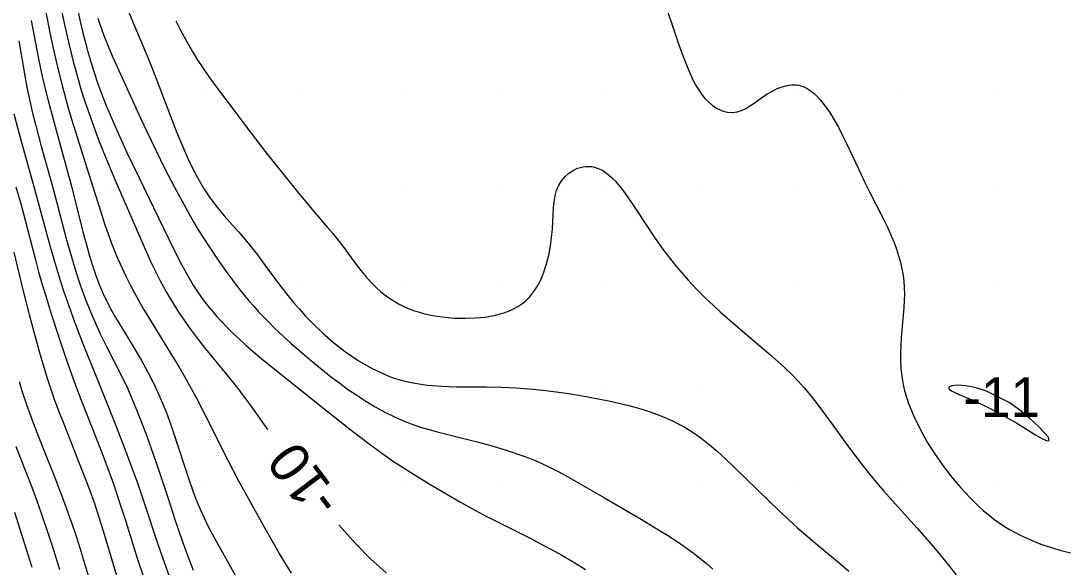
# Model space of a CAD drawing. Extents: x 2602990 to 2605851, y 618069 to 619180.
# Drawn here: x 2604190.8 to 2604243.5, y 618541 to 618568.4 of the extents above; entities that cross this region are included whole.
import ezdxf

# ---------------------------------------------------------------- set-up
doc = ezdxf.new("R2010")
doc.units = 0
for name, color, linetype in [('Default', 7, 'Continuous'), ('DTM Contours Major', 7, 'Continuous'), ('DTM Contours Major Text', 7, 'Continuous'), ('DTM Contours Minor', 7, 'Continuous'), ('DTM Contours Minor Text', 7, 'Continuous'), ('Exist DTM Breakline', 7, 'Continuous'), ('Exist DTM Scan Elevation Point', 7, 'Continuous')]:
    doc.layers.add(name, color=color, linetype=linetype)

# ---------------------------------------------------------------- blocks, each defined once
blk = doc.blocks.new('POINT_DISPLAY')
at = {"layer": 'Default'}
blk.add_line((0, 0), (0, 0), dxfattribs=at)

msp = doc.modelspace()

# ---------------------------------------------------------------- linework, layer by layer
at = {"layer": 'DTM Contours Major'}
for points in [[(2604192.598, 618570.172), (2604193.004, 618568.209), (2604193.2, 618567.336), (2604193.316, 618566.855), (2604193.438, 618566.374), (2604193.567, 618565.893), (2604193.704, 618565.412), (2604193.847, 618564.932), (2604194.014, 618564.405), (2604194.189, 618563.882), (2604194.37, 618563.364), (2604194.557, 618562.853), (2604194.748, 618562.351), (2604195.076, 618561.527), (2604195.482, 618560.559), (2604196.77, 618557.585), (2604197.177, 618556.669), (2604197.386, 618556.218), (2604197.598, 618555.776), (2604197.816, 618555.346), (2604197.964, 618555.069), (2604198.114, 618554.798), (2604198.267, 618554.533), (2604198.58, 618554.022), (2604198.739, 618553.774), (2604198.931, 618553.488), (2604199.126, 618553.208), (2604199.323, 618552.934), (2604199.728, 618552.398), (2604200.097, 618551.933), (2604201.325, 618550.437), (2604201.72, 618549.938), (2604202.129, 618549.398), (2604202.531, 618548.843), (2604203.21, 618547.868)], [(2604206.81, 618543.072), (2604206.951, 618542.906), (2604207.66, 618542.128), (2604208.405, 618541.376), (2604209.186, 618540.662)]]:
    msp.add_lwpolyline(points, dxfattribs=at)
at = {"layer": 'DTM Contours Minor'}
for points in [[(2604191.982, 618569.299), (2604192.269, 618567.816), (2604192.46, 618566.889), (2604192.659, 618566.021), (2604192.877, 618565.155), (2604192.994, 618564.722), (2604193.171, 618564.098), (2604193.356, 618563.476), (2604193.737, 618562.251), (2604194.431, 618560.061), (2604194.823, 618558.809), (2604195.054, 618558.113), (2604195.175, 618557.764), (2604195.335, 618557.328), (2604195.506, 618556.89), (2604195.687, 618556.451), (2604195.879, 618556.014), (2604196.083, 618555.577), (2604196.3, 618555.143), (2604196.516, 618554.736), (2604196.742, 618554.331), (2604196.976, 618553.928), (2604197.461, 618553.125), (2604198.517, 618551.411), (2604198.78, 618550.972), (2604199.038, 618550.532), (2604199.288, 618550.091), (2604199.606, 618549.506), (2604200.066, 618548.618), (2604201.236, 618546.301), (2604201.761, 618545.293), (2604202.171, 618544.535), (2604203.01, 618543.028), (2604203.544, 618542.085), (2604203.821, 618541.61), (2604204.107, 618541.134), (2604204.405, 618540.658)], [(2604193.612, 618569.236), (2604193.797, 618568.372), (2604193.914, 618567.875), (2604194.041, 618567.371), (2604194.179, 618566.861), (2604194.329, 618566.344), (2604194.492, 618565.823), (2604194.669, 618565.297), (2604194.861, 618564.766), (2604195.069, 618564.229), (2604195.294, 618563.683), (2604195.562, 618563.066), (2604195.846, 618562.437), (2604196.144, 618561.8), (2604196.76, 618560.516), (2604197.968, 618558.02), (2604198.526, 618556.891), (2604198.896, 618556.171), (2604199.209, 618555.594), (2604199.484, 618555.126), (2604199.694, 618554.798), (2604199.925, 618554.464), (2604200.2, 618554.101), (2604200.396, 618553.862), (2604200.65, 618553.569), (2604200.919, 618553.276), (2604201.204, 618552.982), (2604201.503, 618552.688), (2604201.816, 618552.394), (2604202.14, 618552.1), (2604202.498, 618551.786), (2604202.868, 618551.473), (2604203.628, 618550.85), (2604206.042, 618548.927), (2604207.347, 618547.901), (2604207.909, 618547.469), (2604208.471, 618547.046), (2604209.024, 618546.643), (2604209.561, 618546.268), (2604210.087, 618545.921), (2604210.593, 618545.603), (2604211.358, 618545.142), (2604212.931, 618544.226), (2604213.5, 618543.904), (2604214.052, 618543.606), (2604214.863, 618543.189), (2604216.465, 618542.385), (2604216.99, 618542.115), (2604217.51, 618541.84), (2604218.02, 618541.559), (2604218.51, 618541.275), (2604218.982, 618540.981), (2604219.209, 618540.831)], [(2604196.081, 618569.222), (2604196.494, 618568.236), (2604196.928, 618567.213), (2604197.306, 618566.293), (2604197.684, 618565.338), (2604198.643, 618562.835), (2604198.95, 618562.082), (2604199.275, 618561.35), (2604199.623, 618560.651), (2604200, 618560), (2604200.334, 618559.506), (2604200.684, 618559.047), (2604201.041, 618558.616), (2604201.749, 618557.812), (2604202.085, 618557.425), (2604202.378, 618557.067), (2604202.656, 618556.71), (2604203.18, 618556.005), (2604203.819, 618555.136), (2604204.231, 618554.605), (2604204.522, 618554.252), (2604204.818, 618553.913), (2604205.134, 618553.57), (2604205.473, 618553.222), (2604205.984, 618552.733), (2604206.541, 618552.248), (2604207.139, 618551.779), (2604207.774, 618551.343), (2604208.441, 618550.954), (2604209.135, 618550.628), (2604209.362, 618550.539), (2604209.592, 618550.458), (2604209.825, 618550.384), (2604210.06, 618550.319), (2604210.299, 618550.26), (2604210.541, 618550.21), (2604211.25, 618550.105), (2604211.982, 618550.047), (2604212.73, 618550.021), (2604214.245, 618550.012), (2604215, 618550), (2604215.704, 618549.969), (2604216.396, 618549.918), (2604217.075, 618549.851), (2604217.737, 618549.77), (2604218.381, 618549.676), (2604219.242, 618549.532), (2604219.936, 618549.399), (2604220.388, 618549.305), (2604220.898, 618549.193), (2604221.399, 618549.072), (2604221.89, 618548.94), (2604222.371, 618548.794), (2604222.84, 618548.63), (2604223.297, 618548.445), (2604223.594, 618548.31), (2604223.885, 618548.163), (2604224.172, 618548.005), (2604224.454, 618547.835), (2604224.734, 618547.652), (2604225.011, 618547.456), (2604225.436, 618547.125), (2604225.858, 618546.767), (2604226.28, 618546.384), (2604226.703, 618545.982), (2604228.468, 618544.254), (2604228.933, 618543.811), (2604229.405, 618543.37), (2604229.884, 618542.934), (2604230.37, 618542.507), (2604230.9, 618542.058), (2604231.955, 618541.184), (2604232.465, 618540.752)], [(2604223.184, 618569.311), (2604223.541, 618568.309), (2604223.899, 618567.264), (2604224.077, 618566.76), (2604224.257, 618566.278), (2604224.443, 618565.825), (2604224.638, 618565.41), (2604224.795, 618565.12), (2604224.96, 618564.857), (2604225.09, 618564.678), (2604225.225, 618564.514), (2604225.366, 618564.367), (2604225.599, 618564.165), (2604225.843, 618564.005), (2604226.093, 618563.89), (2604226.347, 618563.821), (2604226.601, 618563.801), (2604226.851, 618563.832), (2604227.066, 618563.902), (2604227.278, 618564.006), (2604227.489, 618564.135), (2604227.702, 618564.281), (2604228.14, 618564.592), (2604228.376, 618564.745), (2604228.619, 618564.885), (2604228.865, 618565.006), (2604229.113, 618565.103), (2604229.359, 618565.169), (2604229.602, 618565.201), (2604229.716, 618565.202), (2604229.83, 618565.193), (2604229.941, 618565.175), (2604230.052, 618565.147), (2604230.161, 618565.11), (2604230.27, 618565.063), (2604230.361, 618565.015), (2604230.452, 618564.959), (2604230.542, 618564.897), (2604230.632, 618564.829), (2604230.721, 618564.753), (2604230.81, 618564.671), (2604231.044, 618564.421), (2604231.275, 618564.13), (2604231.502, 618563.802), (2604231.724, 618563.445), (2604231.942, 618563.061), (2604232.153, 618562.657), (2604232.337, 618562.283), (2604232.698, 618561.509), (2604233.063, 618560.717), (2604233.252, 618560.321), (2604233.485, 618559.853), (2604234.188, 618558.484), (2604234.404, 618558.04), (2604234.602, 618557.602), (2604234.739, 618557.265), (2604234.862, 618556.933), (2604234.969, 618556.603), (2604235.059, 618556.277), (2604235.133, 618555.953), (2604235.191, 618555.632), (2604235.23, 618555.322), (2604235.253, 618555.011), (2604235.262, 618554.699), (2604235.254, 618554.342), (2604235.233, 618553.98), (2604235.167, 618553.242), (2604235.098, 618552.485), (2604235.074, 618552.105), (2604235.062, 618551.721), (2604235.064, 618551.331), (2604235.086, 618550.937), (2604235.129, 618550.537), (2604235.199, 618550.132), (2604235.271, 618549.817), (2604235.361, 618549.499), (2604235.469, 618549.177), (2604235.73, 618548.535), (2604236.048, 618547.887), (2604236.413, 618547.242), (2604236.815, 618546.611), (2604237.244, 618546.002), (2604237.688, 618545.426), (2604237.901, 618545.168), (2604238.115, 618544.919), (2604238.331, 618544.68), (2604238.549, 618544.45), (2604238.769, 618544.229), (2604238.991, 618544.018), (2604239.244, 618543.791), (2604239.501, 618543.576), (2604239.763, 618543.372), (2604240.03, 618543.18), (2604240.302, 618542.999), (2604240.58, 618542.829), (2604241.087, 618542.557), (2604241.606, 618542.318), (2604242.128, 618542.111), (2604242.643, 618541.934), (2604243.144, 618541.786), (2604243.62, 618541.664)], [(2604194.687, 618568.546), (2604194.781, 618568.251), (2604194.881, 618567.959), (2604194.986, 618567.67), (2604195.194, 618567.142), (2604195.399, 618566.66), (2604195.899, 618565.551), (2604196.839, 618563.493), (2604197.155, 618562.816), (2604197.593, 618561.909), (2604198.058, 618560.978), (2604198.54, 618560.047), (2604199.016, 618559.163), (2604199.255, 618558.734), (2604199.495, 618558.317), (2604199.734, 618557.913), (2604199.973, 618557.526), (2604200.295, 618557.028), (2604200.773, 618556.327), (2604201.225, 618555.691), (2604201.523, 618555.287), (2604201.831, 618554.887), (2604202.053, 618554.613), (2604202.283, 618554.339), (2604202.522, 618554.066), (2604202.769, 618553.794), (2604203.026, 618553.521), (2604203.292, 618553.25), (2604203.555, 618552.99), (2604203.826, 618552.731), (2604204.392, 618552.212), (2604204.988, 618551.689), (2604205.343, 618551.387), (2604205.707, 618551.085), (2604206.08, 618550.785), (2604206.461, 618550.487), (2604206.851, 618550.194), (2604207.248, 618549.907), (2604207.703, 618549.593), (2604208.167, 618549.292), (2604208.639, 618549.008), (2604209.117, 618548.744), (2604209.602, 618548.503), (2604210.091, 618548.288), (2604210.524, 618548.124), (2604210.958, 618547.979), (2604211.393, 618547.849), (2604211.827, 618547.732), (2604213.829, 618547.23), (2604214.567, 618547.03), (2604215.228, 618546.835), (2604215.525, 618546.74), (2604215.818, 618546.64), (2604216.107, 618546.536), (2604216.394, 618546.426), (2604216.678, 618546.309), (2604217.045, 618546.146), (2604217.409, 618545.973), (2604217.768, 618545.792), (2604218.125, 618545.603), (2604218.829, 618545.212), (2604220.169, 618544.436), (2604222.011, 618543.359), (2604222.891, 618542.833), (2604223.335, 618542.558), (2604223.775, 618542.273), (2604224.209, 618541.976), (2604224.633, 618541.668), (2604224.974, 618541.403), (2604225.305, 618541.13), (2604225.627, 618540.849)], [(2604191.327, 618568.436), (2604191.693, 618566.504), (2604191.831, 618565.843), (2604191.978, 618565.192), (2604192.173, 618564.402), (2604192.424, 618563.47), (2604193.044, 618561.258), (2604193.372, 618560.033), (2604193.931, 618557.813), (2604194.084, 618557.227), (2604194.241, 618556.658), (2604194.406, 618556.114), (2604194.578, 618555.606), (2604194.762, 618555.122), (2604194.947, 618554.691), (2604195.148, 618554.272), (2604195.365, 618553.859), (2604195.567, 618553.501), (2604195.779, 618553.142), (2604196.452, 618552.045), (2604196.679, 618551.668), (2604196.872, 618551.336), (2604197.062, 618550.999), (2604197.248, 618550.655), (2604197.428, 618550.306), (2604197.602, 618549.95), (2604197.768, 618549.587), (2604197.981, 618549.084), (2604198.18, 618548.574), (2604198.365, 618548.064), (2604198.539, 618547.56), (2604199.239, 618545.422), (2604199.463, 618544.785), (2604199.617, 618544.377), (2604199.811, 618543.907), (2604200.021, 618543.439), (2604200.252, 618542.968), (2604200.548, 618542.411), (2604201.677, 618540.395)], [(2604198.611, 618568.419), (2604198.811, 618568.014), (2604199.019, 618567.615), (2604199.233, 618567.225), (2604199.453, 618566.845), (2604199.679, 618566.477), (2604199.997, 618565.992), (2604200.356, 618565.485), (2604201.117, 618564.465), (2604202.342, 618562.83), (2604203.147, 618561.783), (2604203.967, 618560.749), (2604204.73, 618559.815), (2604205.471, 618558.93), (2604206.239, 618558.031), (2604206.496, 618557.723), (2604206.751, 618557.409), (2604207, 618557.089), (2604207.683, 618556.163), (2604207.915, 618555.859), (2604208.155, 618555.564), (2604208.407, 618555.281), (2604208.659, 618555.027), (2604208.926, 618554.789), (2604209.207, 618554.568), (2604209.502, 618554.367), (2604209.811, 618554.185), (2604210.135, 618554.025), (2604210.369, 618553.927), (2604210.611, 618553.839), (2604210.859, 618553.761), (2604211.113, 618553.693), (2604211.374, 618553.635), (2604211.641, 618553.585), (2604212.137, 618553.515), (2604212.644, 618553.474), (2604213.153, 618553.461), (2604213.656, 618553.478), (2604214.145, 618553.526), (2604214.612, 618553.605), (2604214.877, 618553.668), (2604215.131, 618553.743), (2604215.372, 618553.832), (2604215.601, 618553.935), (2604215.816, 618554.054), (2604216.017, 618554.188), (2604216.212, 618554.347), (2604216.391, 618554.523), (2604216.555, 618554.716), (2604216.704, 618554.926), (2604216.84, 618555.15), (2604216.961, 618555.389), (2604217.124, 618555.783), (2604217.258, 618556.202), (2604217.365, 618556.637), (2604217.448, 618557.08), (2604217.508, 618557.524), (2604217.549, 618557.959), (2604217.608, 618559.006), (2604217.638, 618559.322), (2604217.686, 618559.617), (2604217.76, 618559.89), (2604217.873, 618560.152), (2604218.018, 618560.384), (2604218.19, 618560.587), (2604218.384, 618560.758), (2604218.596, 618560.896), (2604218.819, 618560.999), (2604218.958, 618561.045), (2604219.098, 618561.076), (2604219.24, 618561.094), (2604219.383, 618561.097), (2604219.526, 618561.085), (2604219.667, 618561.057), (2604219.807, 618561.014), (2604219.945, 618560.956), (2604220.082, 618560.883), (2604220.217, 618560.795), (2604220.352, 618560.694), (2604220.485, 618560.579), (2604220.601, 618560.469), (2604220.717, 618560.349), (2604220.832, 618560.22), (2604220.947, 618560.082), (2604221.178, 618559.782), (2604221.397, 618559.473), (2604221.621, 618559.141), (2604222.328, 618558.057), (2604222.58, 618557.68), (2604222.855, 618557.286), (2604223.142, 618556.893), (2604223.438, 618556.504), (2604223.744, 618556.121), (2604224.059, 618555.746), (2604224.382, 618555.38), (2604224.82, 618554.915), (2604225.272, 618554.464), (2604225.631, 618554.124), (2604225.996, 618553.79), (2604226.367, 618553.462), (2604227.111, 618552.82), (2604228.208, 618551.889), (2604228.558, 618551.586), (2604228.896, 618551.287), (2604229.22, 618550.991), (2604229.608, 618550.618), (2604229.92, 618550.298), (2604230.215, 618549.973), (2604230.429, 618549.722), (2604230.744, 618549.33), (2604231.061, 618548.915), (2604231.711, 618548.022), (2604232.401, 618547.066), (2604232.763, 618546.577), (2604233.134, 618546.09), (2604233.514, 618545.612), (2604233.752, 618545.325), (2604234.234, 618544.766), (2604234.967, 618543.95), (2604235.899, 618542.919), (2604236.511, 618542.224), (2604236.811, 618541.873), (2604237.346, 618541.225), (2604237.867, 618540.562)], [(2604190.7, 618567.402), (2604190.998, 618565.643), (2604191.12, 618565.002), (2604191.25, 618564.391), (2604191.395, 618563.777), (2604191.553, 618563.15), (2604191.831, 618562.121), (2604192.427, 618559.966), (2604193.111, 618557.404), (2604193.351, 618556.554), (2604193.561, 618555.861), (2604193.782, 618555.186), (2604193.898, 618554.855), (2604194.067, 618554.4), (2604194.244, 618553.954), (2604194.426, 618553.518), (2604194.613, 618553.093), (2604194.802, 618552.681), (2604195.114, 618552.04), (2604195.902, 618550.498), (2604196.183, 618549.913), (2604196.396, 618549.438), (2604196.633, 618548.868), (2604196.867, 618548.273), (2604197.143, 618547.534), (2604197.464, 618546.637), (2604197.782, 618545.711), (2604198.246, 618544.299), (2604198.557, 618543.343), (2604198.9, 618542.334), (2604199.082, 618541.825), (2604199.274, 618541.314), (2604199.477, 618540.803)], [(2604190.451, 618563.74), (2604190.824, 618562.371), (2604191.511, 618559.9), (2604192.217, 618557.305), (2604192.502, 618556.308), (2604192.652, 618555.807), (2604192.808, 618555.304), (2604192.973, 618554.799), (2604193.202, 618554.133), (2604193.443, 618553.465), (2604193.692, 618552.801), (2604193.946, 618552.145), (2604194.621, 618550.454), (2604195.482, 618548.317), (2604195.969, 618547.075), (2604196.208, 618546.445), (2604196.442, 618545.814), (2604196.668, 618545.185), (2604196.977, 618544.288), (2604197.72, 618542.061), (2604198.029, 618541.161), (2604198.353, 618540.261)], [(2604190.561, 618560.072), (2604190.816, 618559.16), (2604191.539, 618556.398), (2604191.7, 618555.804), (2604191.868, 618555.208), (2604192.023, 618554.683), (2604192.345, 618553.643), (2604192.679, 618552.621), (2604193.107, 618551.355), (2604193.507, 618550.228), (2604193.84, 618549.341), (2604194.843, 618546.8), (2604195.231, 618545.774), (2604195.477, 618545.09), (2604195.761, 618544.25), (2604196.082, 618543.25), (2604196.661, 618541.412), (2604196.989, 618540.413)], [(2604190.452, 618556.793), (2604190.893, 618554.963), (2604191.225, 618553.653), (2604191.455, 618552.778), (2604191.604, 618552.23), (2604191.76, 618551.676), (2604191.924, 618551.118), (2604192.098, 618550.558), (2604192.281, 618549.998), (2604192.489, 618549.404), (2604192.705, 618548.815), (2604192.927, 618548.235), (2604193.589, 618546.572), (2604194.044, 618545.415), (2604194.252, 618544.862), (2604194.505, 618544.152), (2604194.737, 618543.459), (2604194.951, 618542.782), (2604195.338, 618541.48), (2604195.72, 618540.191)], [(2604190.716, 618550.289), (2604190.896, 618549.707), (2604191.094, 618549.121), (2604191.309, 618548.525), (2604191.529, 618547.946), (2604192, 618546.756), (2604192.486, 618545.537), (2604192.724, 618544.922), (2604192.952, 618544.31), (2604193.172, 618543.701), (2604193.382, 618543.098), (2604193.582, 618542.503), (2604193.772, 618541.921), (2604194.031, 618541.093), (2604194.331, 618540.081)], [(2604240, 618549.5), (2604239.388, 618549.794), (2604238.826, 618549.979), (2604238.334, 618550.074), (2604237.935, 618550.096), (2604237.65, 618550.065), (2604237.5, 618550), (2604237.5, 618549.914), (2604237.638, 618549.81), (2604237.891, 618549.683), (2604238.652, 618549.355), (2604239.115, 618549.148), (2604239.418, 618549.003), (2604239.728, 618548.847), (2604240.04, 618548.684), (2604240.351, 618548.515), (2604240.656, 618548.342), (2604240.953, 618548.168), (2604241.86, 618547.608), (2604242.201, 618547.409), (2604242.436, 618547.305), (2604242.543, 618547.325), (2604242.5, 618547.5), (2604242.323, 618547.694), (2604242.003, 618548.023), (2604241.575, 618548.427), (2604241.074, 618548.847), (2604240.537, 618549.224), (2604240, 618549.5)], [(2604190.558, 618547.009), (2604191.304, 618545.105), (2604191.59, 618544.34), (2604191.868, 618543.564), (2604192.138, 618542.774), (2604192.448, 618541.818), (2604192.748, 618540.842)], [(2604190.491, 618543.711), (2604191.364, 618540.953)]]:
    msp.add_lwpolyline(points, dxfattribs=at)
at = {"layer": 'Exist DTM Breakline'}
msp.add_spline([(2604056.195, 618608.101), (2604070.612, 618564.846), (2604060.948, 618498.617), (2604052.223, 618447.183), (2604051.568, 618445.166), (2604051.779, 618438.355), (2604056.316, 618420.051), (2604056.045, 618414.227), (2604060.112, 618404.174), (2604065.814, 618393.977), (2604079.591, 618374.932), (2604102.645, 618354.376), (2604129.573, 618330.438), (2604185.644, 618288.739), (2604229.181, 618260.22), (2604259.941, 618240.43), (2604275.412, 618231.212), (2604276.014, 618212.47)], degree=3, dxfattribs=at)

# ---------------------------------------------------------------- block references
at = {"layer": 'Exist DTM Scan Elevation Point', "xscale": 1.3123333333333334, "yscale": 1.3123333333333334}
for p in [(2604195, 618565), (2604200, 618565), (2604205, 618565), (2604210, 618565), (2604215, 618565), (2604220, 618565), (2604225, 618565), (2604230, 618565), (2604235, 618565), (2604240, 618565), (2604195, 618560), (2604200, 618560), (2604205, 618560), (2604210, 618560), (2604215, 618560), (2604220, 618560), (2604225, 618560), (2604230, 618560), (2604235, 618560), (2604240, 618560), (2604195, 618555), (2604200, 618555), (2604205, 618555), (2604210, 618555), (2604215, 618555), (2604220, 618555), (2604225, 618555), (2604230, 618555), (2604235, 618555), (2604240, 618555), (2604195, 618550), (2604200, 618550), (2604205, 618550), (2604210, 618550), (2604215, 618550), (2604220, 618550), (2604225, 618550), (2604230, 618550), (2604235, 618550), (2604240, 618550), (2604195, 618545), (2604200, 618545), (2604205, 618545), (2604210, 618545), (2604215, 618545), (2604220, 618545), (2604225, 618545), (2604230, 618545), (2604235, 618545), (2604240, 618545)]:
    msp.add_blockref('POINT_DISPLAY', p, dxfattribs=at)

# ---------------------------------------------------------------- texts
at = {"layer": 'DTM Contours Major Text'}
msp.add_text('-10', height=2, rotation=126.8926, dxfattribs=at).set_placement((2604207.011, 618544.323))
at = {"layer": 'DTM Contours Minor Text'}
msp.add_text('-11', height=2, dxfattribs=at).set_placement((2604238.22, 618548.5))

doc.saveas('drawing.dxf')
